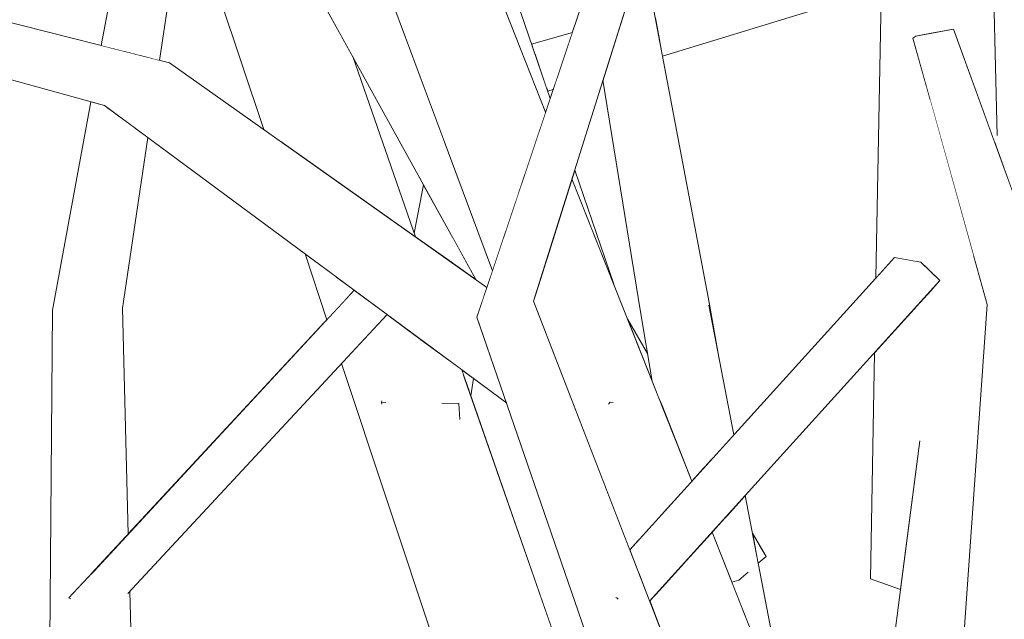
# Model space of a CAD drawing. Extents: x -289599 to -184549, y 66678 to 295474.
# Tile 427 of 656: x -261595 to -261496, y 72160 to 72221. Entities that reach past the tile are written whole.
import ezdxf

# ---------------------------------------------------------------- set-up
doc = ezdxf.new("R2010")
doc.units = 0
doc.header["$MEASUREMENT"] = 0
doc.linetypes.add('Wipeout_Contour', pattern=[1000, 0, -1000])
doc.layers.add('arch drzewa', color=8, linetype='Continuous')
doc.layers.add('arch drzewa_Nr_Pióra__4', color=8, linetype='Continuous', lineweight=9)

msp = doc.modelspace()

# ---------------------------------------------------------------- wipeouts: each hides what was drawn before it
at = {"color": 254, "linetype": 'Wipeout_Contour', "lineweight": 0, "ltscale": 1911217.899293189}
msp.add_wipeout([(-261547.997, 72191.556), (-261534.201, 72163.259), (-261533.378, 72164.048), (-261534.097, 72163.046), (-261523.432, 72141.17), (-261543.275, 72192.451)], dxfattribs=at).dxf.layer = 'arch drzewa'
at = {"color": 254, "linetype": 'Wipeout_Contour', "lineweight": 0, "ltscale": 1273984.403996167}
msp.add_wipeout([(-261490.555, 72191.887), (-261495.931, 72191.904), (-261491.176, 72164.66), (-261489.864, 72166.846)], dxfattribs=at).dxf.layer = 'arch drzewa'
at = {"color": 254, "linetype": 'Wipeout_Contour', "lineweight": 0, "ltscale": 1274320.98919347}
msp.add_wipeout([(-261585.694, 72161.906), (-261583.561, 72140.477), (-261584.146, 72163.045), (-261584.258, 72162.925)], dxfattribs=at).dxf.layer = 'arch drzewa'

# ---------------------------------------------------------------- next in the draw order: wipeouts: each hides what was drawn before it
at = {"color": 254, "linetype": 'Wipeout_Contour', "lineweight": 0, "ltscale": 955646.982468}
msp.add_wipeout([(-261543.275, 72192.451), (-261529.857, 72235.184), (-261533.745, 72235.933)], dxfattribs=at).dxf.layer = 'arch drzewa'
at = {"color": 254, "linetype": 'Wipeout_Contour', "lineweight": 0, "ltscale": 2548259.47585089}
msp.add_wipeout([(-261547.997, 72191.556), (-261529.171, 72140.774), (-261523.432, 72141.17), (-261534.097, 72163.046), (-261534.824, 72162.411), (-261534.843, 72162.43), (-261534.86, 72162.433), (-261534.201, 72163.259)], dxfattribs=at).dxf.layer = 'arch drzewa'
at = {"color": 254, "linetype": 'Wipeout_Contour', "lineweight": 0, "ltscale": 3184924.115086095}
msp.add_wipeout([(-261495.931, 72191.904), (-261496.657, 72155.287), (-261489.546, 72155.316), (-261489.953, 72157.653), (-261490.396, 72156.861), (-261490.548, 72156.896), (-261495.527, 72156.891), (-261495.123, 72157.583), (-261492.582, 72162.32), (-261491.176, 72164.66)], dxfattribs=at).dxf.layer = 'arch drzewa'

# ---------------------------------------------------------------- next in the draw order: wipeouts: each hides what was drawn before it
at = {"color": 254, "linetype": 'Wipeout_Contour', "lineweight": 0, "ltscale": 955502.462011}
msp.add_wipeout([(-261496.657, 72155.287), (-261495.931, 72191.904), (-261497.349, 72192.117)], dxfattribs=at).dxf.layer = 'arch drzewa'
at = {"color": 254, "linetype": 'Wipeout_Contour', "lineweight": 0, "ltscale": 955629.911012}
msp.add_wipeout([(-261529.171, 72140.774), (-261547.997, 72191.556), (-261549.009, 72190.838)], dxfattribs=at).dxf.layer = 'arch drzewa'

# ---------------------------------------------------------------- next in the draw order: wipeouts: each hides what was drawn before it
at = {"color": 254, "linetype": 'Wipeout_Contour', "lineweight": 0, "ltscale": 955653.021936}
msp.add_wipeout([(-261533.745, 72235.933), (-261547.997, 72191.556), (-261543.275, 72192.451)], dxfattribs=at).dxf.layer = 'arch drzewa'
at = {"color": 254, "linetype": 'Wipeout_Contour', "lineweight": 0, "ltscale": 955497.30218}
msp.add_wipeout([(-261497.349, 72192.117), (-261499.938, 72155.588), (-261496.657, 72155.287)], dxfattribs=at).dxf.layer = 'arch drzewa'
at = {"color": 254, "linetype": 'Wipeout_Contour', "lineweight": 0, "ltscale": 955601.671548}
msp.add_wipeout([(-261549.009, 72190.838), (-261531.546, 72140.081), (-261529.171, 72140.774)], dxfattribs=at).dxf.layer = 'arch drzewa'

# ---------------------------------------------------------------- next in the draw order: wipeouts: each hides what was drawn before it
at = {"color": 254, "linetype": 'Wipeout_Contour', "lineweight": 0, "ltscale": 955655.694499}
msp.add_wipeout([(-261547.997, 72191.556), (-261533.745, 72235.933), (-261533.894, 72235.908)], dxfattribs=at).dxf.layer = 'arch drzewa'
at = {"color": 254, "linetype": 'Wipeout_Contour', "lineweight": 0, "ltscale": 1274131.659402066}
msp.add_wipeout([(-261534.86, 72162.433), (-261534.843, 72162.43), (-261533.378, 72164.048), (-261534.201, 72163.259)], dxfattribs=at).dxf.layer = 'arch drzewa'

# ---------------------------------------------------------------- next in the draw order: wipeouts: each hides what was drawn before it
at = {"color": 254, "linetype": 'Wipeout_Contour', "lineweight": 0, "ltscale": 955658.052107}
msp.add_wipeout([(-261533.894, 72235.908), (-261549.009, 72190.838), (-261547.997, 72191.556)], dxfattribs=at).dxf.layer = 'arch drzewa'
at = {"color": 254, "linetype": 'Wipeout_Contour', "lineweight": 0, "ltscale": 1274131.502245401}
msp.add_wipeout([(-261534.843, 72162.43), (-261534.824, 72162.411), (-261534.097, 72163.046), (-261533.378, 72164.048)], dxfattribs=at).dxf.layer = 'arch drzewa'

# ---------------------------------------------------------------- next in the draw order: wipeouts: each hides what was drawn before it
at = {"color": 254, "linetype": 'Wipeout_Contour', "lineweight": 0, "ltscale": 2548507.592375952}
msp.add_wipeout([(-261551.717, 72229.91), (-261556.174, 72228.646), (-261544.793, 72203.41), (-261542.051, 72211.587), (-261549.551, 72230.525), (-261551.568, 72229.953), (-261551.499, 72229.757), (-261551.63, 72229.859)], dxfattribs=at).dxf.layer = 'arch drzewa'
at = {"color": 254, "linetype": 'Wipeout_Contour', "lineweight": 0, "ltscale": 1592623.619539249}
msp.add_wipeout([(-261533.539, 72167.291), (-261532.668, 72165.038), (-261532.612, 72164.894), (-261504.082, 72196.41), (-261506.755, 72196.878)], dxfattribs=at).dxf.layer = 'arch drzewa'

# ---------------------------------------------------------------- next in the draw order: wipeouts: each hides what was drawn before it
at = {"color": 254, "linetype": 'Wipeout_Contour', "lineweight": 0, "ltscale": 955677.75019}
msp.add_wipeout([(-261544.793, 72203.41), (-261556.174, 72228.646), (-261545.514, 72201.26)], dxfattribs=at).dxf.layer = 'arch drzewa'
at = {"color": 254, "linetype": 'Wipeout_Contour', "lineweight": 0, "ltscale": 1274211.132463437}
msp.add_wipeout([(-261541.086, 72214.463), (-261541.96, 72214.07), (-261541.837, 72213.711), (-261541.281, 72213.881)], dxfattribs=at).dxf.layer = 'arch drzewa'
at = {"color": 254, "linetype": 'Wipeout_Contour', "lineweight": 0, "ltscale": 1274083.939086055}
msp.add_wipeout([(-261504.082, 72196.41), (-261532.612, 72164.894), (-261531.525, 72162.085), (-261502.138, 72194.548)], dxfattribs=at).dxf.layer = 'arch drzewa'

# ---------------------------------------------------------------- next in the draw order: wipeouts: each hides what was drawn before it
at = {"color": 254, "linetype": 'Wipeout_Contour', "lineweight": 0, "ltscale": 1274252.144267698}
msp.add_wipeout([(-261559.732, 72228.611), (-261546.789, 72197.458), (-261545.514, 72201.26), (-261556.174, 72228.646)], dxfattribs=at).dxf.layer = 'arch drzewa'
at = {"color": 254, "linetype": 'Wipeout_Contour', "lineweight": 0, "ltscale": 955531.020932}
msp.add_wipeout([(-261490.555, 72191.887), (-261500.767, 72220.013), (-261504.59, 72219.299)], dxfattribs=at).dxf.layer = 'arch drzewa'
at = {"color": 254, "linetype": 'Wipeout_Contour', "lineweight": 0, "ltscale": 1274213.034252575}
msp.add_wipeout([(-261543.12, 72217.462), (-261541.96, 72214.07), (-261541.086, 72214.463), (-261539.737, 72218.486)], dxfattribs=at).dxf.layer = 'arch drzewa'
at = {"color": 254, "linetype": 'Wipeout_Contour', "lineweight": 0, "ltscale": 1274157.324129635}
msp.add_wipeout([(-261539.382, 72204.849), (-261541.869, 72196.927), (-261530.178, 72171.004), (-261527.256, 72174.232)], dxfattribs=at).dxf.layer = 'arch drzewa'
at = {"color": 254, "linetype": 'Wipeout_Contour', "lineweight": 0, "ltscale": 1274044.075618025}
msp.add_wipeout([(-261525.209, 72169.063), (-261527.941, 72166.044), (-261506.702, 72118.949), (-261506.14, 72120.916)], dxfattribs=at).dxf.layer = 'arch drzewa'

# ---------------------------------------------------------------- next in the draw order: wipeouts: each hides what was drawn before it
at = {"color": 254, "linetype": 'Wipeout_Contour', "lineweight": 0, "ltscale": 955682.065132}
msp.add_wipeout([(-261546.789, 72197.458), (-261559.732, 72228.611), (-261547.438, 72195.524)], dxfattribs=at).dxf.layer = 'arch drzewa'
at = {"color": 254, "linetype": 'Wipeout_Contour', "lineweight": 0, "ltscale": 955519.395807}
msp.add_wipeout([(-261504.59, 72219.299), (-261495.931, 72191.904), (-261490.555, 72191.887)], dxfattribs=at).dxf.layer = 'arch drzewa'
at = {"color": 254, "linetype": 'Wipeout_Contour', "lineweight": 0, "ltscale": 1274214.786372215}
msp.add_wipeout([(-261539.668, 72218.692), (-261543.146, 72217.538), (-261543.12, 72217.462), (-261539.737, 72218.486)], dxfattribs=at).dxf.layer = 'arch drzewa'
at = {"color": 254, "linetype": 'Wipeout_Contour', "lineweight": 0, "ltscale": 1274161.58366406}
msp.add_wipeout([(-261542.744, 72194.143), (-261532.667, 72168.255), (-261530.178, 72171.004), (-261541.869, 72196.927)], dxfattribs=at).dxf.layer = 'arch drzewa'
at = {"color": 254, "linetype": 'Wipeout_Contour', "lineweight": 0, "ltscale": 1274120.838143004}
msp.add_wipeout([(-261525.522, 72192.051), (-261528.987, 72191.581), (-261525.239, 72176.46), (-261523.016, 72178.916)], dxfattribs=at).dxf.layer = 'arch drzewa'
at = {"color": 254, "linetype": 'Wipeout_Contour', "lineweight": 0, "ltscale": 1911041.997430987}
msp.add_wipeout([(-261530.644, 72163.058), (-261510.28, 72110.744), (-261510.143, 72111.6), (-261508.251, 72113.527), (-261506.702, 72118.949), (-261527.941, 72166.044)], dxfattribs=at).dxf.layer = 'arch drzewa'

# ---------------------------------------------------------------- next in the draw order: wipeouts: each hides what was drawn before it
at = {"color": 254, "linetype": 'Wipeout_Contour', "lineweight": 0, "ltscale": 1274215.332433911}
msp.add_wipeout([(-261543.472, 72218.492), (-261543.146, 72217.538), (-261539.668, 72218.692), (-261539.34, 72219.671)], dxfattribs=at).dxf.layer = 'arch drzewa'
at = {"color": 254, "linetype": 'Wipeout_Contour', "lineweight": 0, "ltscale": 955539.740868}
msp.add_wipeout([(-261495.931, 72191.904), (-261504.59, 72219.299), (-261504.867, 72219.095)], dxfattribs=at).dxf.layer = 'arch drzewa'
at = {"color": 254, "linetype": 'Wipeout_Contour', "lineweight": 0, "ltscale": 1274293.439999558}
msp.add_wipeout([(-261583.981, 72216.022), (-261548.285, 72192.999), (-261547.998, 72193.853), (-261580.124, 72216.579)], dxfattribs=at).dxf.layer = 'arch drzewa'
at = {"color": 254, "linetype": 'Wipeout_Contour', "lineweight": 0, "ltscale": 1274164.237499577}
msp.add_wipeout([(-261543.275, 72192.451), (-261533.539, 72167.291), (-261532.667, 72168.255), (-261542.744, 72194.143)], dxfattribs=at).dxf.layer = 'arch drzewa'
at = {"color": 254, "linetype": 'Wipeout_Contour', "lineweight": 0, "ltscale": 955591.045972}
msp.add_wipeout([(-261528.987, 72191.581), (-261526.031, 72175.586), (-261525.239, 72176.46)], dxfattribs=at).dxf.layer = 'arch drzewa'
at = {"color": 254, "linetype": 'Wipeout_Contour', "lineweight": 0, "ltscale": 1592570.60497334}
msp.add_wipeout([(-261531.525, 72162.085), (-261523.794, 72142.108), (-261510.415, 72109.902), (-261510.28, 72110.744), (-261530.644, 72163.058)], dxfattribs=at).dxf.layer = 'arch drzewa'

# ---------------------------------------------------------------- next in the draw order: wipeouts: each hides what was drawn before it
at = {"color": 254, "linetype": 'Wipeout_Contour', "lineweight": 0, "ltscale": 1593105.208568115}
msp.add_wipeout([(-261616.889, 72224.977), (-261619.213, 72224.922), (-261580.124, 72216.579), (-261615.246, 72225.524), (-261617.31, 72225.254)], dxfattribs=at).dxf.layer = 'arch drzewa'
at = {"color": 254, "linetype": 'Wipeout_Contour', "lineweight": 0, "ltscale": 955526.46728}
msp.add_wipeout([(-261504.867, 72219.095), (-261497.349, 72192.117), (-261495.931, 72191.904)], dxfattribs=at).dxf.layer = 'arch drzewa'
at = {"color": 254, "linetype": 'Wipeout_Contour', "lineweight": 0, "ltscale": 955703.063788}
msp.add_wipeout([(-261548.285, 72192.999), (-261583.981, 72216.022), (-261548.797, 72191.473)], dxfattribs=at).dxf.layer = 'arch drzewa'
at = {"color": 254, "linetype": 'Wipeout_Contour', "lineweight": 0, "ltscale": 955592.759703}
msp.add_wipeout([(-261525.522, 72192.051), (-261524.481, 72186.593), (-261525.509, 72192.307)], dxfattribs=at).dxf.layer = 'arch drzewa'
at = {"color": 254, "linetype": 'Wipeout_Contour', "lineweight": 0, "ltscale": 1592664.281692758}
msp.add_wipeout([(-261532.439, 72191.367), (-261530.091, 72181.645), (-261526.955, 72174.565), (-261526.031, 72175.586), (-261528.987, 72191.581)], dxfattribs=at).dxf.layer = 'arch drzewa'
at = {"color": 254, "linetype": 'Wipeout_Contour', "lineweight": 0, "ltscale": 2229644.742622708}
msp.add_wipeout([(-261521.845, 72172.779), (-261523.793, 72170.626), (-261522.904, 72167.036), (-261521.616, 72164.965), (-261522.252, 72164.407), (-261520.391, 72156.898), (-261517.348, 72149.215)], dxfattribs=at).dxf.layer = 'arch drzewa'

# ---------------------------------------------------------------- next in the draw order: wipeouts: each hides what was drawn before it
at = {"color": 254, "linetype": 'Wipeout_Contour', "lineweight": 0, "ltscale": 955626.305789}
msp.add_wipeout([(-261533.809, 72222.598), (-261525.522, 72192.051), (-261532.43, 72226.99)], dxfattribs=at).dxf.layer = 'arch drzewa'
at = {"color": 254, "linetype": 'Wipeout_Contour', "lineweight": 0, "ltscale": 1592539.318146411}
msp.add_wipeout([(-261492.027, 72225.012), (-261496.747, 72226.208), (-261496.372, 72209.667), (-261496.592, 72208.515), (-261494.286, 72202.164)], dxfattribs=at).dxf.layer = 'arch drzewa'
at = {"color": 254, "linetype": 'Wipeout_Contour', "lineweight": 0, "ltscale": 1592853.110801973}
msp.add_wipeout([(-261583.981, 72216.022), (-261586.697, 72212.28), (-261548.707, 72189.959), (-261549.009, 72190.838), (-261548.797, 72191.473)], dxfattribs=at).dxf.layer = 'arch drzewa'
at = {"color": 254, "linetype": 'Wipeout_Contour', "lineweight": 0, "ltscale": 2229502.526458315}
msp.add_wipeout([(-261498.876, 72196.259), (-261500.635, 72140.192), (-261500.299, 72141.367), (-261498.902, 72155.493), (-261499.938, 72155.588), (-261497.349, 72192.117), (-261498.75, 72197.144)], dxfattribs=at).dxf.layer = 'arch drzewa'
at = {"color": 254, "linetype": 'Wipeout_Contour', "lineweight": 0, "ltscale": 1274142.291841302}
msp.add_wipeout([(-261532.439, 72191.367), (-261531.263, 72184.348), (-261530.894, 72183.417), (-261530.091, 72181.645)], dxfattribs=at).dxf.layer = 'arch drzewa'
at = {"color": 254, "linetype": 'Wipeout_Contour', "lineweight": 0, "ltscale": 955573.233018}
msp.add_wipeout([(-261523.793, 72170.626), (-261524.658, 72169.671), (-261522.904, 72167.036)], dxfattribs=at).dxf.layer = 'arch drzewa'
at = {"color": 254, "linetype": 'Wipeout_Contour', "lineweight": 0, "ltscale": 955562.923773}
msp.add_wipeout([(-261519.744, 72166.609), (-261521.116, 72168.962), (-261521.061, 72168.67)], dxfattribs=at).dxf.layer = 'arch drzewa'
at = {"color": 254, "linetype": 'Wipeout_Contour', "lineweight": 0, "ltscale": 1274084.094311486}
msp.add_wipeout([(-261523.207, 72164.01), (-261520.391, 72156.898), (-261522.252, 72164.407), (-261522.49, 72164.198)], dxfattribs=at).dxf.layer = 'arch drzewa'

# ---------------------------------------------------------------- next in the draw order: wipeouts: each hides what was drawn before it
at = {"color": 254, "linetype": 'Wipeout_Contour', "lineweight": 0, "ltscale": 1911088.476927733}
msp.add_wipeout([(-261503.552, 72245.845), (-261500.95, 72219.979), (-261500.767, 72220.013), (-261496.592, 72208.515), (-261496.372, 72209.667), (-261497.224, 72247.234)], dxfattribs=at).dxf.layer = 'arch drzewa'
at = {"color": 254, "linetype": 'Wipeout_Contour', "lineweight": 0, "ltscale": 955816.500104}
msp.add_wipeout([(-261619.455, 72224.974), (-261583.981, 72216.022), (-261580.124, 72216.579)], dxfattribs=at).dxf.layer = 'arch drzewa'
at = {"color": 254, "linetype": 'Wipeout_Contour', "lineweight": 0, "ltscale": 1274161.592431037}
msp.add_wipeout([(-261533.809, 72222.598), (-261534.38, 72220.78), (-261528.987, 72191.581), (-261525.522, 72192.051)], dxfattribs=at).dxf.layer = 'arch drzewa'
at = {"color": 254, "linetype": 'Wipeout_Contour', "lineweight": 0, "ltscale": 955699.3939}
msp.add_wipeout([(-261548.707, 72189.959), (-261586.697, 72212.28), (-261546.026, 72182.166)], dxfattribs=at).dxf.layer = 'arch drzewa'
at = {"color": 254, "linetype": 'Wipeout_Contour', "lineweight": 0, "ltscale": 2229518.801256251}
msp.add_wipeout([(-261504.235, 72177.887), (-261509.332, 72138.595), (-261501.52, 72137.093), (-261500.635, 72140.192), (-261498.876, 72196.259), (-261502.645, 72172.88), (-261503.328, 72175.645)], dxfattribs=at).dxf.layer = 'arch drzewa'
at = {"color": 254, "linetype": 'Wipeout_Contour', "lineweight": 0, "ltscale": 955561.790528}
msp.add_wipeout([(-261519.744, 72166.609), (-261521.061, 72168.67), (-261520.535, 72165.915)], dxfattribs=at).dxf.layer = 'arch drzewa'

# ---------------------------------------------------------------- next in the draw order: linework, layer by layer
at = {"layer": 'arch drzewa_Nr_Pióra__4', "linetype": 'Continuous'}
for p, q in [((-261496.362, 72209.24), (-261497.224, 72247.234)), ((-261519.744, 72166.609), (-261521.116, 72168.962)), ((-261519.744, 72166.609), (-261520.535, 72165.915))]:
    msp.add_line(p, q, dxfattribs=at)

# ---------------------------------------------------------------- next in the draw order: wipeouts: each hides what was drawn before it
at = {"color": 254, "linetype": 'Wipeout_Contour', "lineweight": 0, "ltscale": 955555.635833}
msp.add_wipeout([(-261500.95, 72219.979), (-261503.552, 72245.845), (-261503.225, 72219.554)], dxfattribs=at).dxf.layer = 'arch drzewa'
at = {"color": 254, "linetype": 'Wipeout_Contour', "lineweight": 0, "ltscale": 1274376.492274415}
msp.add_wipeout([(-261583.137, 72217.346), (-261581.142, 72216.838), (-261578.407, 72235.159), (-261581.916, 72235.184)], dxfattribs=at).dxf.layer = 'arch drzewa'
at = {"color": 254, "linetype": 'Wipeout_Contour', "lineweight": 0, "ltscale": 1592871.872022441}
msp.add_wipeout([(-261570.819, 72230.525), (-261560.077, 72202.398), (-261555.221, 72198.962), (-261561.582, 72217.234), (-261568.909, 72230.51)], dxfattribs=at).dxf.layer = 'arch drzewa'
at = {"color": 254, "linetype": 'Wipeout_Contour', "lineweight": 0, "ltscale": 2548471.238468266}
msp.add_wipeout([(-261547.343, 72226.706), (-261547.758, 72226.167), (-261547.059, 72224.232), (-261542.051, 72211.587), (-261541.585, 72212.975), (-261546.538, 72227.455), (-261546.701, 72225.872), (-261546.803, 72225.842)], dxfattribs=at).dxf.layer = 'arch drzewa'
at = {"color": 254, "linetype": 'Wipeout_Contour', "lineweight": 0, "ltscale": 1593113.957386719}
msp.add_wipeout([(-261619.395, 72222.659), (-261619.359, 72221.227), (-261583.981, 72216.022), (-261619.256, 72224.924), (-261618.831, 72222.334)], dxfattribs=at).dxf.layer = 'arch drzewa'
at = {"color": 254, "linetype": 'Wipeout_Contour', "lineweight": 0, "ltscale": 955630.144717}
msp.add_wipeout([(-261535.395, 72217.546), (-261528.987, 72191.581), (-261534.38, 72220.78)], dxfattribs=at).dxf.layer = 'arch drzewa'
at = {"color": 254, "linetype": 'Wipeout_Contour', "lineweight": 0, "ltscale": 2229564.365062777}
msp.add_wipeout([(-261498.75, 72197.144), (-261503.142, 72212.907), (-261502.924, 72195.301), (-261502.138, 72194.548), (-261502.904, 72193.702), (-261502.645, 72172.88), (-261498.876, 72196.259)], dxfattribs=at).dxf.layer = 'arch drzewa'
at = {"color": 254, "linetype": 'Wipeout_Contour', "lineweight": 0, "ltscale": 955671.410953}
msp.add_wipeout([(-261551.487, 72198.943), (-261551.386, 72196.249), (-261549.114, 72194.642)], dxfattribs=at).dxf.layer = 'arch drzewa'
at = {"color": 254, "linetype": 'Wipeout_Contour', "lineweight": 0, "ltscale": 1274349.958075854}
msp.add_wipeout([(-261584.89, 72191.733), (-261588.735, 72192.451), (-261586.188, 72166.869), (-261584.298, 72168.906)], dxfattribs=at).dxf.layer = 'arch drzewa'
at = {"color": 254, "linetype": 'Wipeout_Contour', "lineweight": 0, "ltscale": 1592778.899672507}
msp.add_wipeout([(-261550.537, 72185.506), (-261554.845, 72188.696), (-261552.427, 72182.365), (-261550.943, 72184.52), (-261550.48, 72185.341)], dxfattribs=at).dxf.layer = 'arch drzewa'

# ---------------------------------------------------------------- next in the draw order: linework, layer by layer
at = {"layer": 'arch drzewa_Nr_Pióra__4', "linetype": 'Continuous'}
for p, q in [((-261581.142, 72216.838), (-261578.407, 72235.159)), ((-261541.585, 72212.975), (-261546.538, 72227.455)), ((-261490.555, 72191.887), (-261500.767, 72220.013)), ((-261543.472, 72218.492), (-261539.34, 72219.671)), ((-261541.837, 72213.711), (-261541.281, 72213.881)), ((-261499.938, 72155.588), (-261497.349, 72192.117))]:
    msp.add_line(p, q, dxfattribs=at)

# ---------------------------------------------------------------- next in the draw order: wipeouts: each hides what was drawn before it
at = {"color": 254, "linetype": 'Wipeout_Contour', "lineweight": 0, "ltscale": 4140764.717858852}
msp.add_wipeout([(-261506.947, 72247.61), (-261507.65, 72247.975), (-261504.574, 72196.496), (-261504.082, 72196.41), (-261502.924, 72195.301), (-261503.142, 72212.907), (-261504.867, 72219.095), (-261504.59, 72219.299), (-261503.225, 72219.554), (-261503.552, 72245.845), (-261505.444, 72246.829), (-261505.453, 72245.848), (-261505.583, 72245.806)], dxfattribs=at).dxf.layer = 'arch drzewa'
at = {"color": 254, "linetype": 'Wipeout_Contour', "lineweight": 0, "ltscale": 955722.600692}
msp.add_wipeout([(-261570.819, 72230.525), (-261561.237, 72203.218), (-261560.077, 72202.398)], dxfattribs=at).dxf.layer = 'arch drzewa'
at = {"color": 254, "linetype": 'Wipeout_Contour', "lineweight": 0, "ltscale": 955820.867787}
msp.add_wipeout([(-261619.359, 72221.227), (-261586.697, 72212.28), (-261583.981, 72216.022)], dxfattribs=at).dxf.layer = 'arch drzewa'
at = {"color": 254, "linetype": 'Wipeout_Contour', "lineweight": 0, "ltscale": 1274168.667589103}
msp.add_wipeout([(-261535.395, 72217.546), (-261536.25, 72214.823), (-261532.439, 72191.367), (-261528.987, 72191.581)], dxfattribs=at).dxf.layer = 'arch drzewa'
at = {"color": 254, "linetype": 'Wipeout_Contour', "lineweight": 0, "ltscale": 1592803.861420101}
msp.add_wipeout([(-261555.35, 72199.331), (-261555.221, 72198.962), (-261551.386, 72196.249), (-261551.487, 72198.943), (-261554.405, 72204.23)], dxfattribs=at).dxf.layer = 'arch drzewa'
at = {"color": 254, "linetype": 'Wipeout_Contour', "lineweight": 0, "ltscale": 1274033.155496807}
msp.add_wipeout([(-261502.904, 72193.702), (-261504.314, 72192.144), (-261503.328, 72175.645), (-261502.645, 72172.88)], dxfattribs=at).dxf.layer = 'arch drzewa'
at = {"color": 254, "linetype": 'Wipeout_Contour', "lineweight": 0, "ltscale": 2230082.221592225}
msp.add_wipeout([(-261588.735, 72192.451), (-261587.602, 72141.17), (-261583.561, 72140.477), (-261585.694, 72161.906), (-261586.583, 72161.341), (-261588.054, 72164.858), (-261586.188, 72166.869)], dxfattribs=at).dxf.layer = 'arch drzewa'
at = {"color": 254, "linetype": 'Wipeout_Contour', "lineweight": 0, "ltscale": 1592696.959000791}
msp.add_wipeout([(-261552.207, 72181.788), (-261528.392, 72119.428), (-261529.061, 72123.811), (-261550.402, 72185.118), (-261550.749, 72180.56)], dxfattribs=at).dxf.layer = 'arch drzewa'

# ---------------------------------------------------------------- next in the draw order: wipeouts: each hides what was drawn before it
at = {"color": 254, "linetype": 'Wipeout_Contour', "lineweight": 0, "ltscale": 1274071.616590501}
msp.add_wipeout([(-261508.621, 72194.817), (-261506.755, 72196.878), (-261504.574, 72196.496), (-261507.65, 72247.975)], dxfattribs=at).dxf.layer = 'arch drzewa'
at = {"color": 254, "linetype": 'Wipeout_Contour', "lineweight": 0, "ltscale": 955786.604501}
msp.add_wipeout([(-261581.916, 72235.184), (-261584.699, 72217.744), (-261583.137, 72217.346)], dxfattribs=at).dxf.layer = 'arch drzewa'
at = {"color": 254, "linetype": 'Wipeout_Contour', "lineweight": 0, "ltscale": 2867257.031208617}
msp.add_wipeout([(-261576.835, 72228.646), (-261568.786, 72208.558), (-261561.237, 72203.218), (-261570.819, 72230.525), (-261572.655, 72229.952), (-261572.667, 72229.862), (-261572.59, 72229.757), (-261572.708, 72229.859), (-261572.786, 72229.91)], dxfattribs=at).dxf.layer = 'arch drzewa'
at = {"color": 254, "linetype": 'Wipeout_Contour', "lineweight": 0, "ltscale": 955625.976658}
msp.add_wipeout([(-261532.189, 72227.757), (-261532.424, 72227.01), (-261525.509, 72192.307)], dxfattribs=at).dxf.layer = 'arch drzewa'
at = {"color": 254, "linetype": 'Wipeout_Contour', "lineweight": 0, "ltscale": 955772.928092}
msp.add_wipeout([(-261584.89, 72191.733), (-261582.308, 72209.03), (-261583.639, 72210.016)], dxfattribs=at).dxf.layer = 'arch drzewa'
at = {"color": 254, "linetype": 'Wipeout_Contour', "lineweight": 0, "ltscale": 955638.187698}
msp.add_wipeout([(-261539.106, 72205.727), (-261539.382, 72204.849), (-261535.161, 72194.192)], dxfattribs=at).dxf.layer = 'arch drzewa'
at = {"color": 254, "linetype": 'Wipeout_Contour', "lineweight": 0, "ltscale": 1911528.119144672}
msp.add_wipeout([(-261591.951, 72191.556), (-261589.511, 72163.288), (-261588.805, 72164.048), (-261589.49, 72163.046), (-261587.602, 72141.17), (-261588.735, 72192.451)], dxfattribs=at).dxf.layer = 'arch drzewa'
at = {"color": 254, "linetype": 'Wipeout_Contour', "lineweight": 0, "ltscale": 1911054.671437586}
msp.add_wipeout([(-261509.178, 72164.353), (-261506.133, 72163.252), (-261504.235, 72177.887), (-261503.328, 72175.645), (-261504.314, 72192.144), (-261508.76, 72187.233)], dxfattribs=at).dxf.layer = 'arch drzewa'
at = {"color": 254, "linetype": 'Wipeout_Contour', "lineweight": 0, "ltscale": 2548367.244794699}
msp.add_wipeout([(-261556.595, 72189.992), (-261525.739, 72102.06), (-261528.392, 72119.428), (-261552.207, 72181.788), (-261552.509, 72182.116), (-261552.597, 72182.118), (-261552.427, 72182.365), (-261554.845, 72188.696)], dxfattribs=at).dxf.layer = 'arch drzewa'

# ---------------------------------------------------------------- next in the draw order: linework, layer by layer
at = {"layer": 'arch drzewa_Nr_Pióra__4', "linetype": 'Continuous'}
for p, q in [((-261508.621, 72194.817), (-261507.65, 72247.975)), ((-261500.767, 72220.013), (-261504.59, 72219.299)), ((-261504.59, 72219.299), (-261504.867, 72219.095)), ((-261497.349, 72192.117), (-261504.867, 72219.095)), ((-261535.161, 72194.192), (-261539.106, 72205.727)), ((-261504.082, 72196.41), (-261506.755, 72196.878)), ((-261502.138, 72194.548), (-261504.082, 72196.41)), ((-261509.178, 72164.353), (-261508.76, 72187.233)), ((-261509.332, 72138.595), (-261504.181, 72178.3)), ((-261506.133, 72163.252), (-261509.178, 72164.353))]:
    msp.add_line(p, q, dxfattribs=at)

# ---------------------------------------------------------------- next in the draw order: wipeouts: each hides what was drawn before it
at = {"color": 254, "linetype": 'Wipeout_Contour', "lineweight": 0, "ltscale": 1274388.457833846}
msp.add_wipeout([(-261583.792, 72235.933), (-261585.827, 72218.032), (-261584.699, 72217.744), (-261581.916, 72235.184)], dxfattribs=at).dxf.layer = 'arch drzewa'
at = {"color": 254, "linetype": 'Wipeout_Contour', "lineweight": 0, "ltscale": 955748.526781}
msp.add_wipeout([(-261576.835, 72228.646), (-261570.582, 72209.829), (-261568.786, 72208.558)], dxfattribs=at).dxf.layer = 'arch drzewa'
at = {"color": 254, "linetype": 'Wipeout_Contour', "lineweight": 0, "ltscale": 1274158.163422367}
msp.add_wipeout([(-261532.424, 72227.01), (-261532.43, 72226.99), (-261525.522, 72192.051), (-261525.509, 72192.307)], dxfattribs=at).dxf.layer = 'arch drzewa'
at = {"color": 254, "linetype": 'Wipeout_Contour', "lineweight": 0, "ltscale": 2230105.7344605}
msp.add_wipeout([(-261592.387, 72140.774), (-261587.602, 72141.17), (-261589.49, 72163.046), (-261590.277, 72162.411), (-261590.307, 72162.43), (-261589.511, 72163.288), (-261591.951, 72191.556)], dxfattribs=at).dxf.layer = 'arch drzewa'

# ---------------------------------------------------------------- next in the draw order: wipeouts: each hides what was drawn before it
at = {"color": 254, "linetype": 'Wipeout_Contour', "lineweight": 0, "ltscale": 1274319.705557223}
msp.add_wipeout([(-261571.234, 72247.234), (-261577.371, 72245.845), (-261552.248, 72208.469), (-261558.749, 72225.966)], dxfattribs=at).dxf.layer = 'arch drzewa'
at = {"color": 254, "linetype": 'Wipeout_Contour', "lineweight": 0, "ltscale": 955793.60142}
msp.add_wipeout([(-261587.027, 72218.337), (-261585.827, 72218.032), (-261583.792, 72235.933)], dxfattribs=at).dxf.layer = 'arch drzewa'
at = {"color": 254, "linetype": 'Wipeout_Contour', "lineweight": 0, "ltscale": 1274146.979660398}
msp.add_wipeout([(-261516.506, 72225.524), (-261530.575, 72219.193), (-261530.211, 72217.26), (-261515.416, 72221.777)], dxfattribs=at).dxf.layer = 'arch drzewa'
at = {"color": 254, "linetype": 'Wipeout_Contour', "lineweight": 0, "ltscale": 1274370.1797123}
msp.add_wipeout([(-261588.735, 72192.451), (-261584.89, 72191.733), (-261583.639, 72210.016), (-261585.69, 72211.535)], dxfattribs=at).dxf.layer = 'arch drzewa'
at = {"color": 254, "linetype": 'Wipeout_Contour', "lineweight": 0, "ltscale": 1274346.23735838}
msp.add_wipeout([(-261588.805, 72164.048), (-261590.307, 72162.43), (-261590.277, 72162.411), (-261589.49, 72163.046)], dxfattribs=at).dxf.layer = 'arch drzewa'

# ---------------------------------------------------------------- next in the draw order: linework, layer by layer
at = {"layer": 'arch drzewa_Nr_Pióra__4', "linetype": 'Continuous'}
for p, q in [((-261587.027, 72218.337), (-261583.792, 72235.933)), ((-261580.124, 72216.579), (-261615.246, 72225.524)), ((-261590.125, 72162.317), (-261590.307, 72162.43))]:
    msp.add_line(p, q, dxfattribs=at)

# ---------------------------------------------------------------- next in the draw order: wipeouts: each hides what was drawn before it
at = {"color": 254, "linetype": 'Wipeout_Contour', "lineweight": 0, "ltscale": 955618.79064}
msp.add_wipeout([(-261530.944, 72221.15), (-261530.575, 72219.193), (-261516.506, 72225.524)], dxfattribs=at).dxf.layer = 'arch drzewa'
at = {"color": 254, "linetype": 'Wipeout_Contour', "lineweight": 0, "ltscale": 955784.27661}
msp.add_wipeout([(-261588.735, 72192.451), (-261585.69, 72211.535), (-261586.497, 72212.133)], dxfattribs=at).dxf.layer = 'arch drzewa'

# ---------------------------------------------------------------- next in the draw order: linework, layer by layer
at = {"layer": 'arch drzewa_Nr_Pióra__4', "linetype": 'Continuous'}
for p, q in [((-261543.275, 72192.451), (-261529.857, 72235.184)), ((-261525.509, 72192.307), (-261532.189, 72227.757)), ((-261530.211, 72217.26), (-261515.416, 72221.777))]:
    msp.add_line(p, q, dxfattribs=at)

# ---------------------------------------------------------------- next in the draw order: wipeouts: each hides what was drawn before it
at = {"color": 254, "linetype": 'Wipeout_Contour', "lineweight": 0, "ltscale": 1592979.494764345}
msp.add_wipeout([(-261591.951, 72191.556), (-261588.735, 72192.451), (-261586.497, 72212.133), (-261586.697, 72212.28), (-261588.072, 72212.657)], dxfattribs=at).dxf.layer = 'arch drzewa'

# ---------------------------------------------------------------- next in the draw order: linework, layer by layer
at = {"layer": 'arch drzewa_Nr_Pióra__4', "linetype": 'Continuous'}
for p, q in [((-261586.697, 72212.28), (-261619.359, 72221.227)), ((-261592.387, 72140.774), (-261591.951, 72191.556))]:
    msp.add_line(p, q, dxfattribs=at)

# ---------------------------------------------------------------- next in the draw order: wipeouts: each hides what was drawn before it
at = {"color": 254, "linetype": 'Wipeout_Contour', "lineweight": 0, "ltscale": 1592873.521755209}
msp.add_wipeout([(-261586.583, 72161.341), (-261585.694, 72161.906), (-261584.258, 72162.925), (-261558.105, 72191.11), (-261558.613, 72191.486)], dxfattribs=at).dxf.layer = 'arch drzewa'

# ---------------------------------------------------------------- next in the draw order: wipeouts: each hides what was drawn before it
at = {"color": 254, "linetype": 'Wipeout_Contour', "lineweight": 0, "ltscale": 1274299.437127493}
msp.add_wipeout([(-261588.054, 72164.858), (-261586.583, 72161.341), (-261558.613, 72191.486), (-261561.419, 72193.564)], dxfattribs=at).dxf.layer = 'arch drzewa'

# ---------------------------------------------------------------- next in the draw order: linework, layer by layer
at = {"layer": 'arch drzewa_Nr_Pióra__4', "linetype": 'Continuous'}
for p, q in [((-261591.951, 72191.556), (-261588.072, 72212.657)), ((-261584.89, 72191.733), (-261582.308, 72209.03)), ((-261584.298, 72168.906), (-261584.89, 72191.733)), ((-261583.561, 72140.477), (-261584.146, 72163.045))]:
    msp.add_line(p, q, dxfattribs=at)

# ---------------------------------------------------------------- next in the draw order: wipeouts: each hides what was drawn before it
at = {"color": 254, "linetype": 'Wipeout_Contour', "lineweight": 0, "ltscale": 955703.720485}
msp.add_wipeout([(-261563.351, 72194.994), (-261562.368, 72192.541), (-261561.419, 72193.564)], dxfattribs=at).dxf.layer = 'arch drzewa'
at = {"color": 254, "linetype": 'Wipeout_Contour', "lineweight": 0, "ltscale": 1592707.694633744}
msp.add_wipeout([(-261560.682, 72188.333), (-261525.508, 72100.551), (-261525.739, 72102.06), (-261556.595, 72189.992), (-261558.105, 72191.11)], dxfattribs=at).dxf.layer = 'arch drzewa'

# ---------------------------------------------------------------- next in the draw order: linework, layer by layer
at = {"layer": 'arch drzewa_Nr_Pióra__4', "linetype": 'Continuous'}
msp.add_line((-261532.439, 72191.367), (-261536.25, 72214.823), dxfattribs=at)

# ---------------------------------------------------------------- next in the draw order: wipeouts: each hides what was drawn before it
at = {"color": 254, "linetype": 'Wipeout_Contour', "lineweight": 0, "ltscale": 1274278.648786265}
msp.add_wipeout([(-261566.404, 72197.255), (-261564.186, 72190.581), (-261562.368, 72192.541), (-261563.351, 72194.994)], dxfattribs=at).dxf.layer = 'arch drzewa'
at = {"color": 254, "linetype": 'Wipeout_Contour', "lineweight": 0, "ltscale": 2866854.502325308}
msp.add_wipeout([(-261562.713, 72186.145), (-261553.297, 72157.808), (-261552.197, 72157.71), (-261551.607, 72157.604), (-261552.112, 72154.242), (-261531.509, 72092.236), (-261524.53, 72094.149), (-261525.508, 72100.551), (-261560.682, 72188.333)], dxfattribs=at).dxf.layer = 'arch drzewa'

# ---------------------------------------------------------------- next in the draw order: linework, layer by layer
at = {"layer": 'arch drzewa_Nr_Pióra__4', "linetype": 'Continuous'}
for p, q in [((-261523.016, 72178.916), (-261525.522, 72192.051)), ((-261524.481, 72186.593), (-261525.509, 72192.307)), ((-261584.331, 72162.846), (-261558.105, 72191.11)), ((-261553.297, 72157.808), (-261562.713, 72186.145)), ((-261558.649, 72182.216), (-261558.623, 72182.353)), ((-261558.228, 72182.209), (-261558.649, 72182.216)), ((-261558.649, 72182.216), (-261558.636, 72182.014)), ((-261535.529, 72182.216), (-261535.697, 72182.026)), ((-261535.231, 72182.207), (-261535.529, 72182.216)), ((-261534.843, 72162.43), (-261534.96, 72162.45)), ((-261534.703, 72162.295), (-261534.843, 72162.43))]:
    msp.add_line(p, q, dxfattribs=at)

# ---------------------------------------------------------------- next in the draw order: wipeouts: each hides what was drawn before it
at = {"color": 254, "linetype": 'Wipeout_Contour', "lineweight": 0, "ltscale": 1592821.430701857}
msp.add_wipeout([(-261577.371, 72245.845), (-261549.114, 72194.642), (-261547.998, 72193.853), (-261547.438, 72195.524), (-261552.248, 72208.469)], dxfattribs=at).dxf.layer = 'arch drzewa'
at = {"color": 254, "linetype": 'Wipeout_Contour', "lineweight": 0, "ltscale": 1274148.153780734}
msp.add_wipeout([(-261533.746, 72190.618), (-261531.572, 72185.13), (-261531.33, 72184.75), (-261531.736, 72187.171)], dxfattribs=at).dxf.layer = 'arch drzewa'
at = {"color": 254, "linetype": 'Wipeout_Contour', "lineweight": 0, "ltscale": 1274212.277779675}
msp.add_wipeout([(-261549.673, 72184.867), (-261549.832, 72183.481), (-261549.626, 72182.888), (-261549.341, 72184.62)], dxfattribs=at).dxf.layer = 'arch drzewa'
at = {"color": 254, "linetype": 'Wipeout_Contour', "lineweight": 0, "ltscale": 1274126.435329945}
msp.add_wipeout([(-261530.894, 72183.417), (-261527.256, 72174.232), (-261526.955, 72174.565), (-261530.091, 72181.645)], dxfattribs=at).dxf.layer = 'arch drzewa'
at = {"color": 254, "linetype": 'Wipeout_Contour', "lineweight": 0, "ltscale": 1911142.355113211}
msp.add_wipeout([(-261525.209, 72169.063), (-261524.925, 72168.346), (-261522.49, 72164.198), (-261521.616, 72164.965), (-261522.904, 72167.036), (-261524.658, 72169.671)], dxfattribs=at).dxf.layer = 'arch drzewa'

# ---------------------------------------------------------------- next in the draw order: linework, layer by layer
at = {"layer": 'arch drzewa_Nr_Pióra__4', "linetype": 'Continuous'}
for p, q in [((-261549.114, 72194.642), (-261577.371, 72245.845)), ((-261549.009, 72190.838), (-261533.894, 72235.908)), ((-261542.051, 72211.587), (-261549.551, 72230.525)), ((-261570.582, 72209.829), (-261576.835, 72228.646)), ((-261547.438, 72195.524), (-261559.732, 72228.611)), ((-261555.221, 72198.962), (-261561.582, 72217.234)), ((-261547.998, 72193.853), (-261580.124, 72216.579)), ((-261555.35, 72199.331), (-261554.405, 72204.23)), ((-261564.186, 72190.581), (-261566.404, 72197.255)), ((-261590.307, 72162.43), (-261561.419, 72193.564)), ((-261531.736, 72187.171), (-261533.746, 72190.618)), ((-261517.348, 72149.215), (-261521.845, 72172.779))]:
    msp.add_line(p, q, dxfattribs=at)

# ---------------------------------------------------------------- next in the draw order: wipeouts: each hides what was drawn before it
at = {"color": 254, "linetype": 'Wipeout_Contour', "lineweight": 0, "ltscale": 1911322.134065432}
msp.add_wipeout([(-261550.852, 72182.09), (-261550.749, 72180.56), (-261550.402, 72185.118), (-261549.832, 72183.481), (-261549.673, 72184.867), (-261550.389, 72185.397)], dxfattribs=at).dxf.layer = 'arch drzewa'
at = {"color": 254, "linetype": 'Wipeout_Contour', "lineweight": 0, "ltscale": 955607.271413}
msp.add_wipeout([(-261531.572, 72185.13), (-261531.263, 72184.348), (-261531.33, 72184.75)], dxfattribs=at).dxf.layer = 'arch drzewa'
at = {"color": 254, "linetype": 'Wipeout_Contour', "lineweight": 0, "ltscale": 955571.479146}
msp.add_wipeout([(-261524.925, 72168.346), (-261524.418, 72167.067), (-261522.49, 72164.198)], dxfattribs=at).dxf.layer = 'arch drzewa'

# ---------------------------------------------------------------- next in the draw order: linework, layer by layer
at = {"layer": 'arch drzewa_Nr_Pióra__4', "linetype": 'Continuous'}
for p, q in [((-261527.256, 72174.232), (-261539.382, 72204.849)), ((-261531.263, 72184.348), (-261532.439, 72191.367)), ((-261531.546, 72140.081), (-261549.009, 72190.838)), ((-261549.626, 72182.888), (-261549.341, 72184.62))]:
    msp.add_line(p, q, dxfattribs=at)

# ---------------------------------------------------------------- next in the draw order: wipeouts: each hides what was drawn before it
at = {"color": 254, "linetype": 'Wipeout_Contour', "lineweight": 0, "ltscale": 1592771.821704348}
msp.add_wipeout([(-261550.943, 72184.52), (-261550.852, 72182.09), (-261550.389, 72185.397), (-261550.537, 72185.506), (-261550.48, 72185.341)], dxfattribs=at).dxf.layer = 'arch drzewa'
at = {"color": 254, "linetype": 'Wipeout_Contour', "lineweight": 0, "ltscale": 955568.980731}
msp.add_wipeout([(-261524.418, 72167.067), (-261523.207, 72164.01), (-261522.49, 72164.198)], dxfattribs=at).dxf.layer = 'arch drzewa'

# ---------------------------------------------------------------- next in the draw order: linework, layer by layer
at = {"layer": 'arch drzewa_Nr_Pióra__4', "linetype": 'Continuous'}
for p, q in [((-261533.539, 72167.291), (-261506.755, 72196.878)), ((-261531.525, 72162.085), (-261502.138, 72194.548)), ((-261523.432, 72141.17), (-261543.275, 72192.451)), ((-261506.14, 72120.916), (-261525.209, 72169.063)), ((-261522.49, 72164.198), (-261523.207, 72164.01)), ((-261521.564, 72165.012), (-261522.49, 72164.198))]:
    msp.add_line(p, q, dxfattribs=at)

# ---------------------------------------------------------------- next in the draw order: wipeouts: each hides what was drawn before it
at = {"color": 254, "linetype": 'Wipeout_Contour', "lineweight": 0, "ltscale": 955664.243726}
msp.add_wipeout([(-261552.597, 72182.118), (-261550.852, 72182.09), (-261550.943, 72184.52)], dxfattribs=at).dxf.layer = 'arch drzewa'

# ---------------------------------------------------------------- next in the draw order: wipeouts: each hides what was drawn before it
at = {"color": 254, "linetype": 'Wipeout_Contour', "lineweight": 0, "ltscale": 1274218.05443543}
msp.add_wipeout([(-261550.749, 72180.56), (-261550.852, 72182.09), (-261552.509, 72182.116), (-261552.207, 72181.788)], dxfattribs=at).dxf.layer = 'arch drzewa'

# ---------------------------------------------------------------- next in the draw order: linework, layer by layer
at = {"layer": 'arch drzewa_Nr_Pióra__4', "linetype": 'Continuous'}
for p, q in [((-261546.026, 72182.166), (-261586.697, 72212.28)), ((-261529.061, 72123.811), (-261550.537, 72185.506)), ((-261550.852, 72182.09), (-261552.574, 72182.117)), ((-261550.743, 72180.475), (-261550.852, 72182.09))]:
    msp.add_line(p, q, dxfattribs=at)

doc.saveas('drawing.dxf')
